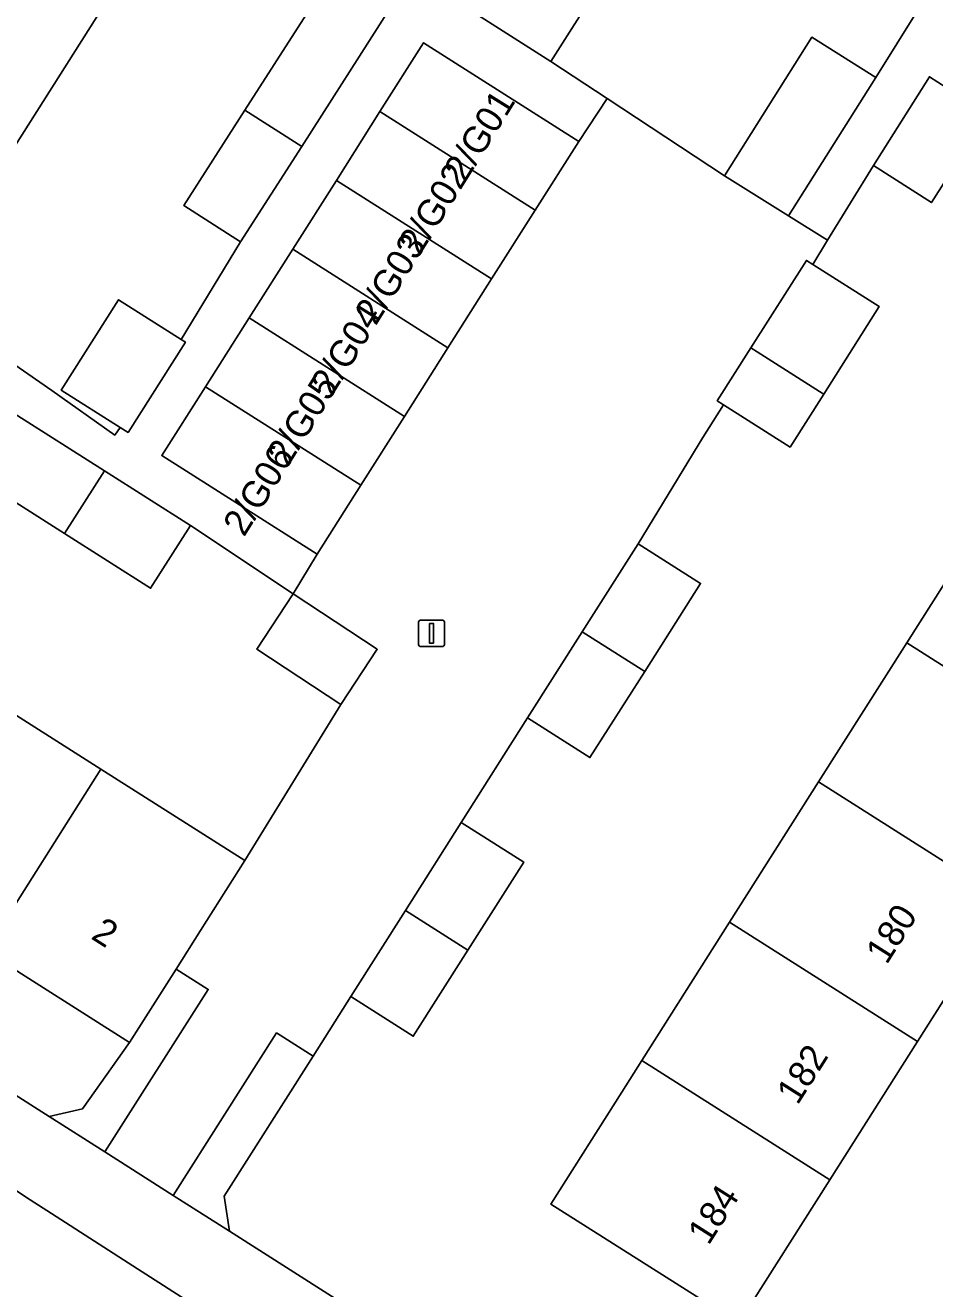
# Model space of a CAD drawing. Extents: x 159039 to 160102, y 381214 to 382524.
# Drawn here: x 159340.89 to 159375.21, y 381771.02 to 381818.69 of the extents above; entities that cross this region are included whole.
import ezdxf

# ---------------------------------------------------------------- set-up
doc = ezdxf.new("R2010")
doc.units = 0
for name, color, linetype in [('IMGEO_Erf', 7, 'Continuous'), ('IMGEO_Lichtmast', 7, 'Continuous'), ('IMGEO_Pand', 7, 'Continuous'), ('IMGEO_Pand_nummerreeks', 7, 'Continuous'), ('IMGEO_Rijbaan_lokaal_open', 7, 'Continuous'), ('IMGEO_Voetpad_open', 7, 'Continuous')]:
    doc.layers.add(name, color=color, linetype=linetype)

msp = doc.modelspace()

# ---------------------------------------------------------------- linework, layer by layer
at = {"layer": 'IMGEO_Erf'}
for points in [[(159349.175, 381815.48), (159352.497, 381820.664), (159352.619, 381820.854), (159352.041, 381821.217), (159347.007, 381824.38), (159344.328, 381820.159), (159343.598, 381819.009), (159340.197, 381813.649), (159336.865, 381808.398), (159341.9, 381804.904), (159344.27, 381803.226), (159344.476, 381803.517), (159342.253, 381804.927), (159344.416, 381808.336), (159346.78, 381806.836), (159349.02, 381810.519), (159346.876, 381811.893)], [(159342.376, 381799.511), (159338.97, 381801.672), (159340.472, 381804.038), (159336.79, 381806.376), (159335.288, 381804.01), (159332.04, 381806.071), (159328.634, 381808.232), (159330.136, 381810.598), (159328.169, 381811.846), (159323.053, 381803.757), (159327.275, 381801.078), (159328.413, 381800.356), (159333.469, 381797.147), (159338.749, 381793.796), (159343.75, 381790.622), (159349.184, 381787.174), (159352.807, 381793.063), (159349.629, 381795.152), (159350.999, 381797.237), (159347.126, 381799.816), (159345.624, 381797.45)], [(159329.117, 381790.291), (159324.061, 381793.499), (159318.701, 381796.901), (159316.513, 381793.622), (159341.799, 381777.525), (159343.056, 381777.814), (159344.832, 381780.317), (159339.398, 381783.765), (159334.397, 381786.939)]]:
    msp.add_lwpolyline(points, close=True, dxfattribs=at)
for points in [[(159364.211, 381822.801), (159360.73, 381817.316), (159362.849, 381815.925), (159367.287, 381813.012), (159370.575, 381818.233), (159372.987, 381816.714), (159374.577, 381819.251)], [(159377.22, 381815.334), (159375.087, 381812.001), (159372.909, 381813.395), (159371.173, 381810.583), (159370.609, 381809.668), (159373.121, 381808.073), (159371.028, 381804.776), (159369.758, 381802.776), (159367.246, 381804.371), (159366.463, 381803.137), (159364.02, 381799.13), (159366.376, 381797.635), (159364.269, 381794.314), (159362.205, 381791.062), (159359.849, 381792.558), (159357.348, 381788.617), (159359.704, 381787.122), (159357.597, 381783.801), (159355.533, 381780.549), (159353.177, 381782.045), (159351.755, 381779.804), (159348.398, 381774.515), (159348.603, 381773.193), (159364.313, 381763.192)], [(159385.406, 381786.981), (159385.917, 381787.736), (159395.25, 381803.818), (159395.49, 381804.207), (159391.331, 381806.769), (159387.916, 381801.388), (159384.599, 381796.162), (159381.254, 381790.892), (159377.925, 381785.646), (159374.566, 381780.353), (159371.253, 381775.133), (159367.817, 381769.72), (159360.726, 381774.221), (159363.406, 381778.443), (159364.162, 381779.634), (159367.474, 381784.854), (159370.834, 381790.147), (159374.163, 381795.393), (159377.508, 381800.663), (159380.824, 381805.889)]]:
    msp.add_lwpolyline(points, dxfattribs=at)
at = {"layer": 'IMGEO_Lichtmast'}
for p, q in [((159355.829, 381796.248), (159356.619, 381796.248)), ((159356.619, 381796.248), (159355.829, 381796.248)), ((159355.729, 381795.348), (159355.729, 381796.148)), ((159355.729, 381796.148), (159355.729, 381795.348)), ((159356.719, 381796.148), (159356.719, 381795.348)), ((159356.719, 381795.348), (159356.719, 381796.148)), ((159356.619, 381795.248), (159355.829, 381795.248)), ((159355.829, 381795.248), (159356.619, 381795.248))]:
    msp.add_line(p, q, dxfattribs=at)
msp.add_lwpolyline([(159356.149, 381796.123), (159356.299, 381796.123), (159356.299, 381795.373), (159356.149, 381795.373), (159356.149, 381796.123)], dxfattribs=at)
for centre, start, end in [((159355.829, 381796.148), 90, 180), ((159355.829, 381796.148), 90, 180), ((159356.619, 381796.148), 0, 90), ((159356.619, 381796.148), 360, 90), ((159355.829, 381795.348), 180, 270), ((159355.829, 381795.348), 180, 270), ((159356.619, 381795.348), 270, 0), ((159356.619, 381795.348), 270, 0)]:
    msp.add_arc(centre, 0.1, start, end, dxfattribs=at)
at = {"layer": 'IMGEO_Pand'}
for points in [[(159357.08, 381827.327), (159353.599, 381821.842), (159357.821, 381819.163), (159360.73, 381817.316), (159364.211, 381822.801)], [(159343.598, 381819.009), (159336.698, 381823.375), (159333.304, 381818.011), (159340.197, 381813.649)], [(159349.175, 381815.48), (159351.327, 381814.119), (159354.641, 381819.29), (159352.497, 381820.664)], [(159372.987, 381816.714), (159370.575, 381818.233), (159367.287, 381813.012), (159369.699, 381811.493)], [(159354.28, 381815.431), (159360.14, 381811.712), (159361.787, 381814.307), (159355.927, 381818.026)], [(159375.014, 381816.746), (159372.909, 381813.395), (159375.087, 381812.001), (159377.22, 381815.334)], [(159349.175, 381815.48), (159346.876, 381811.893), (159349.02, 381810.519), (159351.327, 381814.119)], [(159352.634, 381812.836), (159358.493, 381809.117), (159360.14, 381811.712), (159354.28, 381815.431)], [(159358.493, 381809.117), (159352.634, 381812.836), (159350.987, 381810.241), (159356.846, 381806.522)], [(159356.846, 381806.522), (159350.987, 381810.241), (159349.34, 381807.646), (159355.2, 381803.928)], [(159370.609, 381809.668), (159370.372, 381809.818), (159368.279, 381806.521), (159368.516, 381806.371), (159370.872, 381804.875), (159371.028, 381804.776), (159373.121, 381808.073)], [(159346.78, 381806.836), (159344.416, 381808.336), (159342.253, 381804.927), (159344.476, 381803.517), (159344.773, 381803.328), (159346.936, 381806.737)], [(159347.693, 381805.052), (159353.553, 381801.333), (159355.2, 381803.928), (159349.34, 381807.646)], [(159371.028, 381804.776), (159370.872, 381804.875), (159368.516, 381806.371), (159368.279, 381806.521), (159367.009, 381804.521), (159367.246, 381804.371), (159369.758, 381802.776)], [(159347.693, 381805.052), (159346.047, 381802.457), (159351.906, 381798.738), (159353.553, 381801.333)], [(159342.376, 381799.511), (159343.878, 381801.877), (159340.472, 381804.038), (159338.97, 381801.672)], [(159342.376, 381799.511), (159345.624, 381797.45), (159347.126, 381799.816), (159343.878, 381801.877)], [(159384.599, 381796.162), (159377.508, 381800.663), (159374.163, 381795.393), (159381.254, 381790.892)], [(159364.269, 381794.314), (159366.376, 381797.635), (159364.02, 381799.13), (159361.913, 381795.81)], [(159354.178, 381795.147), (159350.999, 381797.237), (159349.629, 381795.152), (159352.807, 381793.063)], [(159364.269, 381794.314), (159361.913, 381795.81), (159359.849, 381792.558), (159362.205, 381791.062)], [(159377.925, 381785.646), (159381.254, 381790.892), (159374.163, 381795.393), (159370.834, 381790.147)], [(159334.397, 381786.939), (159339.398, 381783.765), (159343.75, 381790.622), (159338.749, 381793.796)], [(159349.184, 381787.174), (159343.75, 381790.622), (159339.398, 381783.765), (159344.832, 381780.317), (159346.588, 381783.084), (159347.512, 381784.539)], [(159377.925, 381785.646), (159370.834, 381790.147), (159367.474, 381784.854), (159374.566, 381780.353)], [(159357.597, 381783.801), (159359.704, 381787.122), (159357.348, 381788.617), (159355.241, 381785.297)], [(159357.597, 381783.801), (159355.241, 381785.297), (159353.177, 381782.045), (159355.533, 381780.549)], [(159374.566, 381780.353), (159367.474, 381784.854), (159364.162, 381779.634), (159371.253, 381775.133)], [(159371.253, 381775.133), (159364.162, 381779.634), (159363.406, 381778.443), (159360.726, 381774.221), (159367.817, 381769.72)]]:
    msp.add_lwpolyline(points, close=True, dxfattribs=at)
at = {"layer": 'IMGEO_Rijbaan_lokaal_open'}
msp.add_lwpolyline([(159361.913, 381795.81), (159364.02, 381799.13), (159366.463, 381803.137), (159367.246, 381804.371), (159367.009, 381804.521), (159368.279, 381806.521), (159370.372, 381809.818), (159370.609, 381809.668), (159371.173, 381810.583), (159369.699, 381811.493), (159367.287, 381813.012), (159362.849, 381815.925), (159361.787, 381814.307), (159360.14, 381811.712), (159358.493, 381809.117), (159356.846, 381806.522), (159355.2, 381803.928), (159353.553, 381801.333), (159351.906, 381798.738), (159350.999, 381797.237), (159354.178, 381795.147), (159352.807, 381793.063), (159349.184, 381787.174), (159347.512, 381784.539), (159346.588, 381783.084), (159347.798, 381782.316), (159343.897, 381776.189), (159346.478, 381774.546), (159350.38, 381780.676), (159351.755, 381779.804), (159353.177, 381782.045), (159355.241, 381785.297), (159357.348, 381788.617), (159359.849, 381792.558)], close=True, dxfattribs=at)
for points in [[(159341.882, 381773.863), (159341.078, 381774.379), (159336.496, 381777.401), (159331.995, 381780.274), (159318.997, 381788.519), (159317.185, 381789.66)], [(159366.125, 381758.476), (159362.447, 381760.826), (159361.83, 381761.158), (159353.906, 381766.204), (159348.911, 381769.352), (159345.129, 381771.779), (159341.882, 381773.863)]]:
    msp.add_lwpolyline(points, dxfattribs=at)
at = {"layer": 'IMGEO_Voetpad_open'}
for points in [[(159374.577, 381819.251), (159372.987, 381816.714), (159369.699, 381811.493), (159371.173, 381810.583), (159372.909, 381813.395), (159375.014, 381816.746), (159377.22, 381815.334), (159384.239, 381811.27), (159387.109, 381809.448), (159391.331, 381806.769), (159395.49, 381804.207), (159396.349, 381805.602), (159392.246, 381808.129), (159388.025, 381810.808), (159385.104, 381812.662), (159378.44, 381816.892), (159378.377, 381816.793), (159375.853, 381818.394), (159378.04, 381821.841)], [(159354.641, 381819.29), (159351.327, 381814.119), (159349.02, 381810.519), (159346.78, 381806.836), (159346.936, 381806.737), (159344.773, 381803.328), (159344.476, 381803.517), (159344.27, 381803.226), (159341.9, 381804.904), (159336.865, 381808.398)], [(159340.472, 381804.038), (159343.878, 381801.877), (159347.126, 381799.816), (159350.999, 381797.237), (159351.906, 381798.738), (159346.047, 381802.457), (159347.693, 381805.052), (159349.34, 381807.646), (159350.987, 381810.241), (159352.634, 381812.836), (159354.28, 381815.431), (159355.927, 381818.026), (159361.787, 381814.307), (159362.849, 381815.925), (159360.73, 381817.316), (159357.821, 381819.163)], [(159348.603, 381773.193), (159346.478, 381774.546), (159343.897, 381776.189), (159341.799, 381777.525), (159316.513, 381793.622), (159315.336, 381791.878)], [(159317.185, 381789.66), (159318.997, 381788.519), (159331.995, 381780.274), (159336.496, 381777.401), (159341.078, 381774.379), (159341.882, 381773.863), (159345.129, 381771.779), (159348.911, 381769.352), (159353.906, 381766.204), (159361.83, 381761.158), (159362.447, 381760.826), (159366.125, 381758.476)], [(159381.201, 381762.237), (159379.173, 381762.594), (159377.672, 381763.277), (159377.184, 381761.932), (159370.603, 381759.95), (159369.834, 381760.063), (159368.873, 381760.39), (159364.313, 381763.192), (159348.603, 381773.193)]]:
    msp.add_lwpolyline(points, dxfattribs=at)
for points in [[(159347.798, 381782.316), (159346.588, 381783.084), (159344.832, 381780.317), (159343.056, 381777.814), (159341.799, 381777.525), (159343.897, 381776.189)], [(159351.755, 381779.804), (159350.38, 381780.676), (159346.478, 381774.546), (159348.603, 381773.193), (159348.398, 381774.515)]]:
    msp.add_lwpolyline(points, close=True, dxfattribs=at)

# ---------------------------------------------------------------- texts
at = {"layer": 'IMGEO_Pand_nummerreeks'}
for s, rotation, p in [('2/G01', 58.0552, (159357.489, 381812.73)), ('2/G02', 58.0552, (159355.771, 381809.975)), ('2/G03', 58.0552, (159354.119, 381807.324)), ('2/G04', 58.0552, (159352.462, 381804.668)), ('2/G05', 58.0552, (159350.806, 381802.011)), ('2/G06', 58.0552, (159349.15, 381799.355)), ('180', 57.5978, (159373.4, 381783.219)), ('2', 327.5992, (159343.335, 381784.252)), ('182', 57.5978, (159370.037, 381777.921)), ('184', 57.5978, (159366.679, 381772.63))]:
    msp.add_text(s, height=1, rotation=rotation, dxfattribs=at).set_placement(p)

doc.saveas('drawing.dxf')
